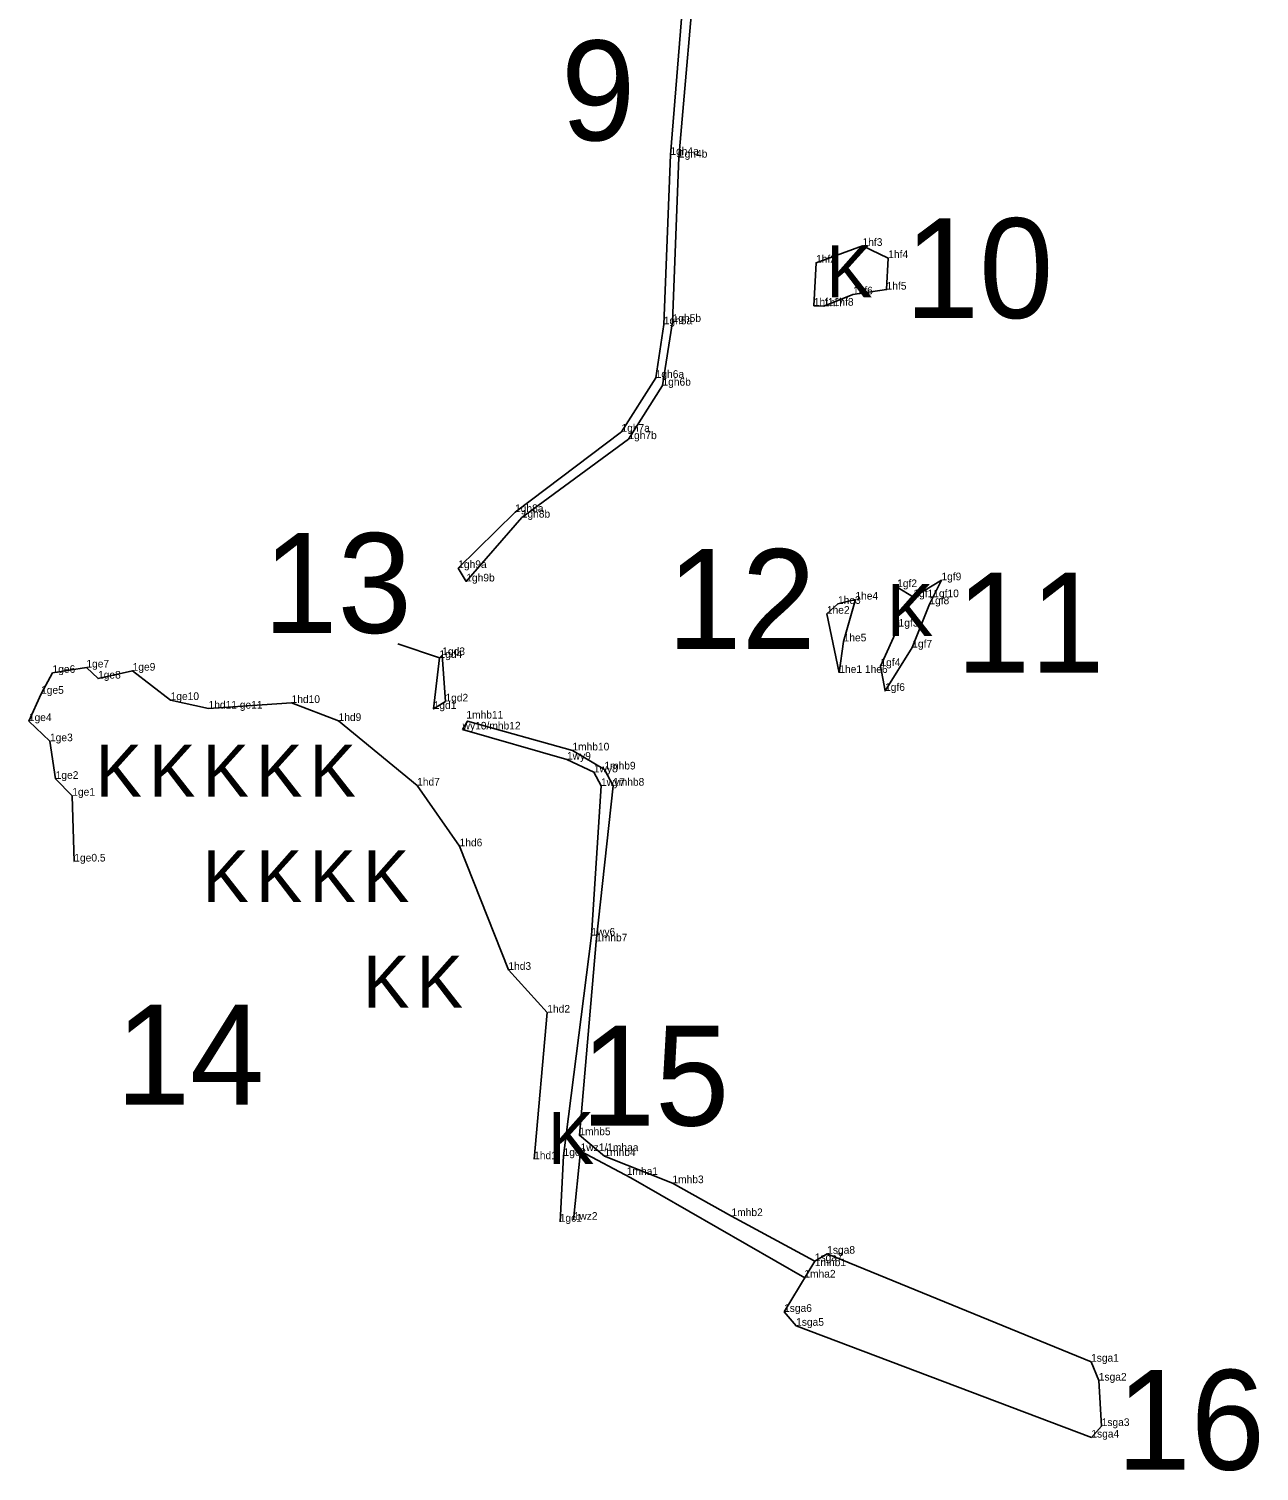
# Model space of a CAD drawing. Extents: x 2072529 to 2268812, y 436423 to 470008.
# Drawn here: x 2077727 to 2078532, y 465221 to 466165 of the extents above; entities that cross this region are included whole.
import ezdxf

# ---------------------------------------------------------------- set-up
doc = ezdxf.new("R2010")
doc.units = 0
for name, color, linetype in [('Old_Level_10', 7, 'Continuous'), ('Old_Level_20', 7, 'Continuous'), ('Old_Level_52', 7, 'Continuous'), ('Old_Level_55', 7, 'Continuous'), ('Old_Level_60', 7, 'Continuous'), ('Old_Level_62', 7, 'Continuous')]:
    doc.layers.add(name, color=color, linetype=linetype)

msp = doc.modelspace()

# ---------------------------------------------------------------- linework, layer by layer
at = {"layer": 'Old_Level_10'}
for points in [[(2078221.382, 465325.729), (2078241.497, 465358.925), (2078249.585, 465363.779), (2078249.585, 465363.779), (2078422.206, 465293.119)], [(2078422.396, 465243.488), (2078229.265, 465316.622), (2078221.382, 465325.729)], [(2078422.206, 465293.119), (2078427.26, 465280.737), (2078429.135, 465251.02), (2078422.396, 465243.488)]]:
    msp.add_lwpolyline(points, dxfattribs=at)
at = {"layer": 'Old_Level_20'}
for p, q in [((2078147.017, 466082.829), (2078147.017, 466082.829)), ((2078152.623, 466081.039), (2078152.623, 466081.039)), ((2078272.711, 466023.278), (2078272.711, 466023.278)), ((2078289.531, 466015.284), (2078289.531, 466015.284)), ((2078242.293, 466012.251), (2078242.293, 466012.251)), ((2078266.455, 465991.543), (2078266.455, 465991.543)), ((2078288.45, 465994.628), (2078288.45, 465994.628)), ((2078240.832, 465984.093), (2078240.832, 465984.093)), ((2078247.477, 465983.811), (2078247.477, 465983.811)), ((2078142.832, 465971.82), (2078142.832, 465971.82)), ((2078148.591, 465973.437), (2078148.591, 465973.437)), ((2078137.396, 465936.903), (2078137.396, 465936.903)), ((2078141.846, 465931.823), (2078141.846, 465931.823)), ((2078115.034, 465901.653), (2078115.034, 465901.653)), ((2078119.037, 465896.835), (2078119.037, 465896.835)), ((2078045.501, 465848.946), (2078045.501, 465848.946)), ((2078049.792, 465845.721), (2078049.792, 465845.721)), ((2078008.251, 465812.431), (2078008.251, 465812.431)), ((2078013.504, 465803.681), (2078013.504, 465803.681)), ((2078295.36, 465799.956), (2078295.36, 465799.956)), ((2078324.323, 465804.431), (2078324.323, 465804.431)), ((2078256.622, 465789.009), (2078256.622, 465789.009)), ((2078268.041, 465791.806), (2078268.041, 465791.806)), ((2078305.973, 465793.375), (2078305.973, 465793.375)), ((2078316.427, 465788.775), (2078316.427, 465788.775)), ((2078249.386, 465782.532), (2078249.386, 465782.532)), ((2078296.295, 465774.131), (2078296.295, 465774.131)), ((2078260.333, 465764.471), (2078260.333, 465764.471)), ((2078305.236, 465760.447), (2078305.236, 465760.447)), ((2077995.99, 465753.665), (2077995.99, 465753.665)), ((2077997.783, 465755.481), (2077997.783, 465755.481)), ((2077742.85, 465743.86), (2077742.85, 465743.86)), ((2077764.996, 465747.36), (2077764.996, 465747.36)), ((2077772.636, 465740.106), (2077772.636, 465740.106)), ((2077795.26, 465745.292), (2077795.26, 465745.292)), ((2078257.529, 465743.833), (2078257.529, 465743.833)), ((2078284.427, 465748.27), (2078284.427, 465748.27)), ((2078287.442, 465732.081), (2078287.442, 465732.081)), ((2077735.361, 465730.162), (2077735.361, 465730.162)), ((2077820.116, 465726.099), (2077820.116, 465726.099)), ((2077899.23, 465724.183), (2077899.23, 465724.183)), ((2077999.869, 465725.139), (2077999.869, 465725.139)), ((2077727.375, 465712.289), (2077727.375, 465712.289)), ((2077844.926, 465720.475), (2077844.926, 465720.475)), ((2077929.958, 465712.402), (2077929.958, 465712.402)), ((2077992.169, 465720.238), (2077992.169, 465720.238)), ((2078014.147, 465711.893), (2078014.147, 465711.893)), ((2078011.134, 465706.809), (2078011.134, 465706.809)), ((2077741.202, 465699.117), (2077741.202, 465699.117)), ((2078082.917, 465693.114), (2078082.917, 465693.114)), ((2078079.388, 465687.07), (2078079.388, 465687.07)), ((2077744.91, 465674.501), (2077744.91, 465674.501)), ((2078096.961, 465678.769), (2078096.961, 465678.769)), ((2078103.846, 465680.644), (2078103.846, 465680.644)), ((2077981.353, 465670.127), (2077981.353, 465670.127)), ((2078101.648, 465669.862), (2078101.648, 465669.862)), ((2078109.505, 465670.024), (2078109.505, 465670.024)), ((2077755.771, 465663.491), (2077755.771, 465663.491)), ((2078009.133, 465630.349), (2078009.133, 465630.349)), ((2077756.521, 465619.827), (2077756.521, 465619.827)), ((2078095.329, 465571.93), (2078095.329, 465571.93)), ((2078098.425, 465568.163), (2078098.425, 465568.163)), ((2078041.044, 465549.527), (2078041.044, 465549.527)), ((2078066.505, 465521.543), (2078066.505, 465521.543)), ((2078087.479, 465441.318), (2078087.479, 465441.318)), ((2078088.251, 465430.9), (2078088.251, 465430.9)), ((2078057.881, 465425.614), (2078057.881, 465425.614)), ((2078077.156, 465427.738), (2078077.156, 465427.738)), ((2078103.842, 465427.69), (2078103.842, 465427.69)), ((2078118.47, 465415.307), (2078118.47, 465415.307)), ((2078148.337, 465409.925), (2078148.337, 465409.925)), ((2078074.82, 465384.71), (2078074.82, 465384.71)), ((2078083.745, 465385.964), (2078083.745, 465385.964)), ((2078186.992, 465388.379), (2078186.992, 465388.379)), ((2078249.585, 465363.779), (2078249.585, 465363.779)), ((2078241.058, 465359.194), (2078241.058, 465359.194)), ((2078241.497, 465358.925), (2078241.497, 465358.925)), ((2078235.003, 465347.974), (2078235.003, 465347.974)), ((2078221.382, 465325.729), (2078221.382, 465325.729)), ((2078229.265, 465316.622), (2078229.265, 465316.622)), ((2078422.206, 465293.119), (2078422.206, 465293.119)), ((2078427.26, 465280.737), (2078427.26, 465280.737)), ((2078429.135, 465251.02), (2078429.135, 465251.02)), ((2078422.396, 465243.488), (2078422.396, 465243.488))]:
    msp.add_line(p, q, dxfattribs=at)
at = {"layer": 'Old_Level_52'}
for points in [[(2078187.207, 466478.434), (2078174.376, 466362.169), (2078158.18, 466220.774), (2078147.017, 466082.829), (2078142.832, 465971.82), (2078137.396, 465936.903), (2078115.034, 465901.653), (2078045.501, 465848.946), (2078008.251, 465812.431), (2078013.504, 465803.681), (2078049.793, 465845.457), (2078119.546, 465896.835), (2078141.846, 465931.823), (2078148.473, 465973.539), (2078152.623, 466081.039), (2078164.441, 466219.076), (2078179.216, 466361.517), (2078194.015, 466473.907)], [(2077757.103, 465620.409), (2077755.771, 465663.491), (2077744.91, 465674.501), (2077741.202, 465699.117), (2077727.375, 465712.289), (2077735.361, 465730.162), (2077742.85, 465743.86), (2077764.996, 465747.36), (2077772.636, 465740.106), (2077795.26, 465745.292), (2077820.116, 465726.099), (2077844.926, 465720.475), (2077899.23, 465724.183), (2077929.958, 465712.402), (2077981.353, 465670.127), (2078009.133, 465630.349), (2078041.044, 465549.527), (2078066.505, 465521.543), (2078057.881, 465425.614)], [(2078241.497, 465358.925), (2078241.058, 465359.194), (2078186.992, 465388.379), (2078148.337, 465409.925), (2078103.842, 465427.69), (2078087.479, 465441.318), (2078098.425, 465568.163), (2078109.505, 465670.024), (2078103.846, 465680.644), (2078082.917, 465693.114), (2078014.354, 465712.34), (2078011.134, 465706.809)], [(2078011.134, 465706.809), (2078079.388, 465687.07), (2078096.961, 465678.769), (2078101.648, 465669.862), (2078095.329, 465571.93), (2078077.156, 465427.738), (2078074.82, 465384.71)], [(2078083.745, 465385.964), (2078088.251, 465430.9), (2078121.222, 465413.341), (2078235.003, 465347.974)]]:
    msp.add_lwpolyline(points, dxfattribs=at)
for points in [[(2078240.832, 465984.093), (2078242.293, 466012.251), (2078272.711, 466023.278), (2078289.531, 466015.284), (2078288.45, 465994.628), (2078266.455, 465991.543), (2078247.477, 465983.811)], [(2078305.973, 465793.375), (2078295.36, 465799.956), (2078296.295, 465774.131), (2078284.427, 465748.27), (2078287.442, 465732.081), (2078305.236, 465760.447), (2078316.427, 465788.775), (2078324.323, 465804.431)], [(2078257.529, 465743.833), (2078249.386, 465782.532), (2078256.622, 465789.009), (2078268.041, 465791.806), (2078260.333, 465764.471)], [(2077997.783, 465755.481), (2077995.99, 465753.665), (2077992.169, 465720.238), (2077999.869, 465725.139)]]:
    msp.add_lwpolyline(points, close=True, dxfattribs=at)
at = {"layer": 'Old_Level_62'}
msp.add_line((2077968.824, 465762.933), (2077995.99, 465753.665), dxfattribs=at)

# ---------------------------------------------------------------- texts
at = {"layer": 'Old_Level_55'}
for p in [(2078248.906, 465989.591), (2078288.676, 465767.939), (2077771.023, 465662.809), (2077806.023, 465662.809), (2077841.023, 465662.809), (2077876.023, 465662.809), (2077911.023, 465662.809), (2077841.023, 465593.809), (2077876.023, 465593.809), (2077911.023, 465593.809), (2077946.023, 465593.809), (2077946.023, 465524.809), (2077981.023, 465524.809), (2078066.892, 465422.47)]:
    msp.add_text('K', height=34, dxfattribs=at).set_placement(p)
at = {"layer": 'Old_Level_60'}
for s, p in [('1gh4a', (2078147.017, 466082.829)), ('1gh4b', (2078152.623, 466081.039)), ('1hf3', (2078272.711, 466023.278)), ('1hf2', (2078242.293, 466012.251)), ('1hf4', (2078289.531, 466015.284)), ('1hf6', (2078266.455, 465991.543)), ('1hf5', (2078288.45, 465994.628)), ('1hf11hf8', (2078240.832, 465984.093)), ('1hf7', (2078247.477, 465983.811)), ('1gh5a', (2078142.688, 465971.942)), ('1gh5b', (2078148.473, 465973.539)), ('1gh6a', (2078137.396, 465936.903)), ('1gh6b', (2078141.846, 465931.823)), ('1gh7a', (2078115.034, 465901.653)), ('1gh7b', (2078119.546, 465896.835)), ('1gh8a', (2078045.414, 465849.069)), ('1gh8b', (2078049.793, 465845.457)), ('1gh9a', (2078008.251, 465812.431)), ('1gh9b', (2078013.504, 465803.681)), ('1gf9', (2078324.323, 465804.431)), ('1he4', (2078268.041, 465791.806)), ('1gf2', (2078295.36, 465799.956)), ('1gf11gf10', (2078305.973, 465793.375)), ('1he2', (2078249.386, 465782.532)), ('1he3', (2078256.622, 465789.009)), ('1gf8', (2078316.427, 465788.775)), ('1gf3', (2078296.295, 465774.131)), ('1he5', (2078260.333, 465764.471)), ('1gd3', (2077997.783, 465755.481)), ('1gf7', (2078305.236, 465760.447)), ('1ge7', (2077764.996, 465747.36)), ('1ge9', (2077795.26, 465745.292)), ('1gd4', (2077995.99, 465753.665)), ('1gf4', (2078284.427, 465748.27)), ('1ge6', (2077742.85, 465743.86)), ('1ge8', (2077772.636, 465740.106)), ('1he1 1he6', (2078257.529, 465743.833)), ('1ge5', (2077735.361, 465730.162)), ('1ge10', (2077820.116, 465726.099)), ('1gf6', (2078287.442, 465732.081)), ('1hd11 ge11', (2077844.926, 465720.475)), ('1hd10', (2077899.23, 465724.183)), ('1gd1', (2077992.169, 465720.238)), ('1gd2', (2077999.869, 465725.139)), ('1ge4', (2077727.375, 465712.289)), ('1hd9', (2077929.958, 465712.402)), ('wy10/mhb12', (2078011.134, 465706.809)), ('1mhb11', (2078013.572, 465713.978)), ('1ge3', (2077741.202, 465699.117)), ('1mhb10', (2078082.917, 465693.114)), ('1wy9', (2078079.388, 465687.07)), ('1wy8', (2078096.961, 465678.769)), ('1mhb9', (2078103.846, 465680.644)), ('1ge2', (2077744.91, 465674.501)), ('1hd7', (2077981.353, 465670.127)), ('1wy7', (2078101.648, 465669.862)), ('1mhb8', (2078109.505, 465670.024)), ('1ge1', (2077755.771, 465663.491)), ('1hd6', (2078009.133, 465630.349)), ('1ge0.5', (2077757.103, 465620.409)), ('1wy6', (2078095.329, 465571.93)), ('1mhb7', (2078098.425, 465568.163)), ('1hd3', (2078041.044, 465549.527)), ('1hd2', (2078066.505, 465521.543)), ('1mhb5', (2078087.479, 465441.318)), ('1hd1', (2078057.881, 465425.614)), ('1gc2', (2078077.156, 465427.738)), ('1wz1/1mhaa', (2078088.251, 465430.9)), ('1mhb4', (2078103.842, 465427.69)), ('1mha1', (2078118.47, 465415.307)), ('1mhb3', (2078148.337, 465409.925)), ('1wz2', (2078083.745, 465385.964)), ('1mhb2', (2078186.992, 465388.379)), ('1gc1', (2078074.63, 465384.71)), ('1sga7', (2078241.497, 465358.925)), ('1sga8', (2078249.585, 465363.779)), ('1mha2', (2078234.64, 465348.177)), ('1mhb1', (2078241.468, 465355.618)), ('1sga6', (2078221.382, 465325.729)), ('1sga5', (2078229.265, 465316.622)), ('1sga1', (2078422.206, 465293.119)), ('1sga2', (2078427.26, 465280.737)), ('1sga3', (2078429.135, 465251.02)), ('1sga4', (2078422.396, 465243.488))]:
    msp.add_text(s, height=5, dxfattribs=at).set_placement(p)
at = {"layer": 'Old_Level_62'}
for s, p in [('9', (2078075.48, 466092.294)), ('10', (2078300.374, 465976.023)), ('13', (2077880.732, 465770.017)), ('12', (2078144.966, 465759.482)), ('11', (2078333.856, 465743.981)), ('14', (2077784.254, 465461.384)), ('15', (2078088.401, 465447.621)), ('16', (2078438.804, 465222.406))]:
    msp.add_text(s, height=65.34, dxfattribs=at).set_placement(p)

doc.saveas('drawing.dxf')
